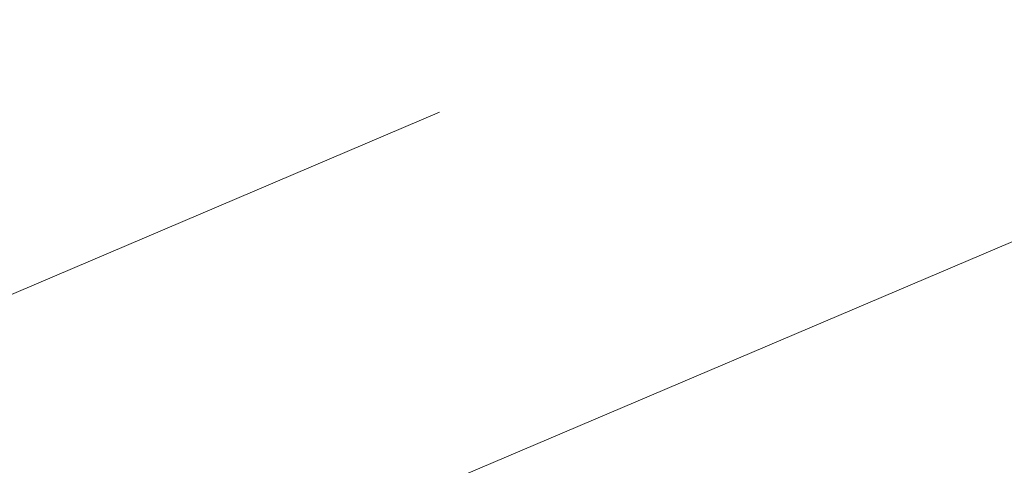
# Model space of a CAD drawing. Extents: x 1620613 to 1693141, y 557269 to 607790.
# Tile 668 of 1056: x 1620827.01 to 1620830.17, y 607316.75 to 607318.18. Entities that reach past the tile are written whole.
import ezdxf

# ---------------------------------------------------------------- set-up
doc = ezdxf.new("R2010")
doc.units = 0
doc.header["$LTSCALE"] = 10
doc.header["$MEASUREMENT"] = 0
for name, pattern in [('DGN Style 2', [7.346996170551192, 4.408197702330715, -2.938798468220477]), ('DGN Style 3', [10.28579463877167, 7.346996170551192, -2.938798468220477]), ('DGN Style 5', [5.142897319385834, 2.204098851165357, -2.938798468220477])]:
    doc.linetypes.add(name, pattern=pattern)
for name, color, linetype, lineweight in [('DT_X_Contour_Minor', 136, 'DGN Style 3', 0), ('PV_X_Driveway', 7, 'DGN Style 5', 0), ('SV_X_Top_of_Bank', 97, 'DGN Style 2', 0)]:
    doc.layers.add(name, color=color, linetype=linetype, lineweight=lineweight)

# ---------------------------------------------------------------- blocks, each defined once
blk = doc.blocks.new('*U1004')
at = {"layer": 'DT_X_Contour_Minor', "transparency": 33554559, "flags": 128}
for points, elevation in [([(-26.4221577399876, 51.95833175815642), (-27.71982852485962, 51.03469212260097), (-27.97437398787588, 50.85364810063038), (-28.18186575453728, 50.70636159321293), (-28.34230382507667, 50.59283259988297), (-28.4556881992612, 50.51306112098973), (-28.69530826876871, 50.34534719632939), (-28.85981133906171, 50.20753661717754), (-29.17360549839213, 49.91989032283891), (-29.63669074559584, 49.48240831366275), (-30.24906708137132, 48.8950905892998), (-32.08112542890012, 47.12912903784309), (-32.72328845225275, 46.49489483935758), (-33.27573376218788, 45.91666340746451), (-33.73846135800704, 45.39443474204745), (-34.11147124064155, 44.92820884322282), (-34.98654064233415, 43.75961013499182), (-35.37127004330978, 43.30610329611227), (-35.86915619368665, 42.82203181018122), (-36.48019909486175, 42.30739567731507), (-37.20439874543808, 41.76219489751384), (-39.28647348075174, 40.2675732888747), (-39.98611710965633, 39.74158006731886), (-40.52349194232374, 39.28456660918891), (-40.89859798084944, 38.89653291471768), (-41.11143522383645, 38.57747898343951), (-41.46264281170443, 37.81864151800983), (-41.56407973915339, 37.53517833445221), (-41.60498482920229, 37.25391688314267), (-41.58535808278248, 36.97485716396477), (-41.50519949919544, 36.69799917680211), (-40.98988515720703, 35.41113261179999), (-41.36458870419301, 35.2114997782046), (-41.40116681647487, 35.18857666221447), (-41.35031391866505, 35.20536424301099), (-41.21203001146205, 35.26186252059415), (-40.98631509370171, 35.35807149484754), (-40.26783396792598, 35.66757635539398), (-40.02239461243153, 35.74966068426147), (-39.8249373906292, 35.76378502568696), (-39.6754623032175, 35.70994937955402), (-39.57396934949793, 35.58815374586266), (-39.36729765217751, 35.17275207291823), (-39.29846415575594, 35.03223562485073), (-39.24696743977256, 34.92223753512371), (-39.21280750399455, 34.84275780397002), (-39.19598434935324, 34.79379643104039), (-39.17423830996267, 34.70392391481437), (-39.19917079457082, 34.65937235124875), (-39.29027777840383, 34.59312204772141), (-39.44755926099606, 34.50517300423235), (-39.67101524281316, 34.39552522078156), (-40.35513052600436, 34.07419947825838), (-40.58325396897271, 33.96678022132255), (-40.75453783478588, 33.8855167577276), (-40.86898212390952, 33.83040908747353), (-40.92658683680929, 33.80145721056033), (-41.00441330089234, 33.7591265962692), (-41.04055930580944, 33.73462800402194), (-41.09062747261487, 33.69288018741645), (-41.15461780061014, 33.63388314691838), (-41.2325302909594, 33.55763688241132), (-41.45885981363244, 33.33131454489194), (-41.55081032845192, 33.24771939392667), (-41.65691473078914, 33.16667569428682), (-41.77717302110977, 33.08818344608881), (-41.91158519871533, 33.01224264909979), (-42.28888952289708, 32.81313579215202), (-42.41095057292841, 32.74687478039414), (-42.49415548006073, 32.69742188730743), (-42.53850424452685, 32.66477711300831), (-42.54399686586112, 32.64894045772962), (-42.50683566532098, 32.62912020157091), (-42.53423417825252, 32.60898901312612), (-42.64430061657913, 32.56346063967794), (-42.83703498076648, 32.49253508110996), (-43.11243727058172, 32.39621233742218), (-43.95706727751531, 32.10548877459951), (-44.25215094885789, 32.00285932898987), (-44.50392945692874, 31.91301366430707), (-44.71240280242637, 31.83595178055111), (-44.8775709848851, 31.77167367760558), (-45.26027925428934, 31.61731044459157), (-45.38764896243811, 31.56564027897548), (-45.48272688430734, 31.5264022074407), (-45.54551302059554, 31.49959622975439), (-45.5760073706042, 31.48522234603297), (-45.61426992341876, 31.46346811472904), (-45.66447487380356, 31.43806682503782), (-45.78639281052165, 31.37817862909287), (-45.98002373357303, 31.28380352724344), (-46.24536764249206, 31.15494151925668), (-47.04856871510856, 30.7653269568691), (-47.38836151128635, 30.6047740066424), (-47.80533909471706, 30.41532607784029), (-48.29950146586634, 30.19698317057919), (-48.87084862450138, 29.94974528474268), (-50.49735409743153, 29.25191761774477), (-51.13303793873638, 28.97905882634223), (-51.8202103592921, 28.68385320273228), (-52.55887135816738, 28.3663007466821), (-53.3490209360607, 28.02640145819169), (-55.52473791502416, 27.09020757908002), (-56.49371372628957, 26.66848666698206), (-57.76885342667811, 26.10546933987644), (-59.35015701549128, 25.40115559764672), (-61.23762449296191, 24.55554544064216), (-66.6790896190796, 22.11218980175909), (-68.57485017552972, 21.26142299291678), (-70.18103300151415, 20.54163929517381), (-71.49763809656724, 19.95283870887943), (-72.52466546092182, 19.49502123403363), (-74.8773014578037, 18.44881878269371), (-75.91999211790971, 17.98397094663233), (-77.28358709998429, 17.37407927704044), (-78.96808640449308, 16.61914377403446), (-80.97349003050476, 15.71916443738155), (-86.74910546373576, 13.12582776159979), (-88.72374219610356, 12.23877836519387), (-90.31594081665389, 11.52263268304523), (-91.52570132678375, 10.97739071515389), (-92.3530237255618, 10.60305246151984), (-94.04929930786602, 9.832688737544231), (-94.68466071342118, 9.54443124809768), (-95.31853824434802, 9.257431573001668), (-95.95093189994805, 8.971689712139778), (-96.58184168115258, 8.687205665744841), (-98.26228926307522, 7.930258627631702), (-98.89682115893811, 7.644555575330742), (-99.54008116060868, 7.355156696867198), (-100.1920692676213, 7.06206199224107), (-100.8527854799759, 6.765271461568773), (-102.6263328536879, 5.968902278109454), (-103.2449727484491, 5.690073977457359), (-103.7707319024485, 5.450865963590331), (-104.2036103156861, 5.251278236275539), (-104.5436079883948, 5.091310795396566), (-105.3264274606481, 4.717558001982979), (-105.6287788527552, 4.573821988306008), (-105.9487184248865, 4.422928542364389), (-106.2862461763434, 4.264877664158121), (-106.6413621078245, 4.099669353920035), (-107.6117888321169, 3.649570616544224), (-107.9746458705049, 3.481720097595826), (-108.3353969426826, 3.315742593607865), (-108.6940420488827, 3.151638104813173), (-109.0505811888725, 2.989406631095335), (-109.9985442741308, 2.55928672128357), (-110.3086120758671, 2.420033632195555), (-110.5278431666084, 2.324864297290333), (-110.6562375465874, 2.273778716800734), (-110.6937952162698, 2.266776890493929), (-110.6728333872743, 2.306883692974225), (-110.6862926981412, 2.310373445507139), (-110.7423920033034, 2.290762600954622), (-110.8411313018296, 2.24805115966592), (-110.9825105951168, 2.182239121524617), (-111.4163753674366, 1.975939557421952), (-111.5617474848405, 1.90787255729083), (-111.6724652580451, 1.858396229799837), (-111.7485286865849, 1.827510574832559), (-111.7899377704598, 1.815215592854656), (-111.8541562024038, 1.807216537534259), (-111.8952114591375, 1.794595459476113), (-111.9702134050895, 1.76273151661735), (-112.0791620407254, 1.71162470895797), (-112.2220573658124, 1.641275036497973), (-112.6483738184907, 1.428018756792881), (-112.8175543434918, 1.34328058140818), (-113.0053585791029, 1.249008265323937), (-113.2117865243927, 1.145201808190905), (-113.4368381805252, 1.031861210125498), (-114.0618075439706, 0.7169074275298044), (-114.2700324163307, 0.618599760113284), (-114.4259800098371, 0.5598920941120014), (-114.5296503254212, 0.5407844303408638), (-114.5810433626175, 0.5612767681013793), (-114.6483884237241, 0.6687230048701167), (-114.6723631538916, 0.7065127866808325), (-114.6937785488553, 0.7392974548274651), (-114.7126346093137, 0.7670770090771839), (-114.7289313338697, 0.7898514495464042), (-114.799010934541, 0.884453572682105), (-115.0863380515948, 0.9425401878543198), (-115.1710306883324, 0.9323459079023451), (-115.3019684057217, 0.8768688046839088), (-115.4791512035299, 0.7761088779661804), (-115.702579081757, 0.6300661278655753), (-116.3600468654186, 0.180241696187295), (-116.6101513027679, -0.01975269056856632), (-116.8673637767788, -0.2823675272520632), (-117.131684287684, -0.6076028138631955), (-117.4031128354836, -0.995458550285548), (-118.1363996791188, -2.11323444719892), (-118.4312717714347, -2.533009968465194), (-118.765922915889, -2.954004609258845), (-119.1403531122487, -3.376218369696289), (-119.5545623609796, -3.79965124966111), (-120.712159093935, -4.930431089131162), (-121.2576473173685, -5.398751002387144), (-122.025914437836, -5.955625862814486), (-123.0169604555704, -6.601055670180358), (-124.2307853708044, -7.33504042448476), (-127.7646903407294, -9.410406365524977), (-129.0504631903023, -10.16678530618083), (-130.2573530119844, -10.87939767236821), (-131.3853598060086, -11.54824346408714), (-132.4344835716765, -12.17332268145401), (-135.1269695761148, -13.78184516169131), (-136.0246570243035, -14.31878836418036), (-136.6983548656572, -14.72322611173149), (-137.1480630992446, -14.99515840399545), (-137.3737817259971, -15.13458524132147), (-137.677045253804, -15.32971620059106), (-137.9974270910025, -15.53586171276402), (-138.7311249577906, -16.00795002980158), (-139.8781388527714, -16.74598115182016), (-141.4384687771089, -17.74995507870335), (-146.1504366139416, -20.78180929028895), (-147.8899061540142, -21.88109677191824), (-149.5743388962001, -22.90506855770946), (-151.2037348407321, -23.85372464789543), (-152.7780939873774, -24.72706504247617), (-156.9030026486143, -26.95555183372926), (-158.2580997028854, -27.68774060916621), (-159.2297093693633, -28.21294184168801), (-159.8178316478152, -28.53115553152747), (-160.0224665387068, -28.64238167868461), (-160.0568430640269, -28.66300134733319), (-160.0893978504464, -28.68125328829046), (-160.1612798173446, -28.72054435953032), (-160.2724889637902, -28.78087456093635), (-160.4230252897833, -28.8622438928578), (-160.8768917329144, -29.10728095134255), (-161.2334875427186, -29.31818412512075), (-161.9628751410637, -29.7671158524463), (-163.0650545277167, -30.45407613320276), (-164.540025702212, -31.3790649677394), (-168.9703378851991, -34.16307326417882), (-170.4930653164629, -35.11789278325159), (-171.7385134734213, -35.89434511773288), (-172.7066823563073, -36.49243026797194), (-173.3975719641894, -36.91214823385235), (-174.8702385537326, -37.79357323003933), (-175.577311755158, -38.18167739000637), (-176.5940314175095, -38.68492112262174), (-177.9203975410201, -39.30330442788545), (-179.5564101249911, -40.0368273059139), (-184.331972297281, -42.14640774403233), (-185.9600141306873, -42.86267835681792), (-187.2624680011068, -43.4293048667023), (-188.2393339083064, -43.84628727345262), (-188.890611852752, -44.11362557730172), (-190.1932357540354, -44.62700225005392), (-190.8766222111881, -44.90431178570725), (-191.9498136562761, -45.35120788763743), (-193.4128100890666, -45.9676905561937), (-195.265611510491, -46.75375979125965), (-200.7261552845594, -49.0760598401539), (-202.5265453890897, -49.8416973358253), (-203.8323078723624, -50.39688478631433), (-204.6434427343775, -50.74162219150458), (-204.9599499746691, -50.87590955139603), (-205.1444657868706, -50.9534091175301), (-205.4094279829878, -51.06469744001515), (-206.0659277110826, -51.34043773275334), (-207.1139649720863, -51.78062999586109), (-208.5535397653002, -52.38527422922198), (-212.9144559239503, -54.21692814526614), (-214.4953707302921, -54.87517555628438), (-215.9674280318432, -55.47617735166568), (-217.3306278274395, -56.01993353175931), (-218.5849701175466, -56.50644409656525), (-221.7847395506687, -57.72747811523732), (-222.8509311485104, -58.13458622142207), (-223.6496788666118, -58.44013502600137), (-224.1809827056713, -58.64412452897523), (-224.4448426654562, -58.74655473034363), (-224.7918773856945, -58.88428953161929), (-225.0772514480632, -58.99538952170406), (-225.673097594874, -59.22538839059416), (-226.5794158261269, -59.57428613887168), (-227.796206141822, -60.04208276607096), (-231.4549430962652, -61.44807227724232), (-232.9376689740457, -62.02218422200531), (-234.6417938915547, -62.69002792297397), (-236.5673178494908, -63.4516033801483), (-238.7142408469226, -64.3069105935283), (-244.7345675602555, -66.71270550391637), (-246.739514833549, -67.51349833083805), (-248.2391116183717, -68.111530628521), (-249.2333579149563, -68.50680239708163), (-249.72225372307, -68.69931363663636), (-250.3521752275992, -68.94232956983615), (-250.7275681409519, -69.0684500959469), (-251.3813057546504, -69.26454972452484), (-252.313388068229, -69.53062845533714), (-253.523815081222, -69.86668628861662), (-257.1227467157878, -70.85614598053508), (-258.6074759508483, -71.22436795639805), (-260.3624649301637, -71.58693911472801), (-262.3877136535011, -71.94385945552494), (-264.6832221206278, -72.2951289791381), (-271.1649243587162, -73.22431328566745), (-272.2743608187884, -73.87685941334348), (-270.7413935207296, -75.13760956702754), (-266.5660224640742, -77.00656374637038), (-259.7482476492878, -79.48372195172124), (-238.0443097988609, -86.90041586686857), (-230.9031500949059, -89.32110521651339), (-225.7576243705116, -91.02065282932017), (-222.6077326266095, -91.99905870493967), (-221.453474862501, -92.2563228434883), (-221.0362994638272, -91.98083823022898), (-220.7937196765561, -91.94951449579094), (-220.3788618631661, -92.06215675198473), (-219.7917260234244, -92.31876499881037), (-219.0323121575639, -92.71933923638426), (-216.7775044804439, -93.9794918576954), (-215.9991035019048, -94.38683808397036), (-215.3550063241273, -94.66376229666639), (-214.8452129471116, -94.81026449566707), (-214.4697233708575, -94.82634468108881), (-213.0308142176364, -94.59706751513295), (-209.0644522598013, -93.2959824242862), (-208.0970566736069, -93.20292095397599), (-206.8947393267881, -93.48134443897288), (-205.4575002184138, -94.13125287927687), (-203.7853393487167, -95.15264627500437), (-199.0130146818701, -98.3716752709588), (-197.5992905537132, -99.25004037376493), (-196.9373616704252, -99.47086393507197), (-197.0272280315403, -99.03414595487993), (-197.8688896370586, -97.93988643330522), (-201.1157142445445, -94.14513898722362), (-202.1445991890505, -92.86694454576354), (-202.7961355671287, -91.87842180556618), (-203.0703233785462, -91.1795707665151), (-202.9671626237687, -90.77039142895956), (-201.6052657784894, -89.53678849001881), (-196.2946542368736, -87.53550001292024), (-195.1693159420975, -87.08935588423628), (-194.06927743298, -86.60861856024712), (-192.994538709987, -86.09328804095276), (-191.9450997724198, -85.54336432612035), (-189.1803289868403, -84.0307768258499), (-188.1064418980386, -83.47586562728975), (-186.9583587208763, -82.94557265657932), (-185.7360794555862, -82.43989791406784), (-184.4396041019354, -81.9588413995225), (-180.8834083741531, -80.70884833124), (-179.6824118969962, -80.28517202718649), (-178.7465692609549, -79.95163791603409), (-178.0758804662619, -79.70824599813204), (-177.6703455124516, -79.55499627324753), (-176.9424574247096, -79.26651993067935), (-176.675729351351, -79.16141957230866), (-176.4214611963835, -79.06247575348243), (-176.1796529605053, -78.96968847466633), (-175.9503046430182, -78.88305773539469), (-175.3553223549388, -78.6602511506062), (-174.762106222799, -78.4298333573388), (-173.4286945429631, -77.90568491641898), (-171.3550873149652, -77.08780582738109), (-168.5412845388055, -75.9761960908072), (-160.0508830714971, -72.6202625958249), (-157.2561313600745, -71.51578799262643), (-155.2396773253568, -70.71931430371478), (-154.001520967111, -70.2308415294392), (-153.5416622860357, -70.0503696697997), (-153.3531027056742, -69.97977926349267), (-153.2682810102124, -69.9421778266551), (-153.155235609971, -69.88231632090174), (-153.0139665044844, -69.800194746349), (-152.8444736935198, -69.69581310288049), (-152.3548612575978, -69.38778196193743), (-152.1645990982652, -69.27370018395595), (-151.9610219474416, -69.16247820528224), (-151.74412980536, -69.05411602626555), (-151.5139226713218, -68.94861364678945), (-150.8822836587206, -68.6710870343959), (-150.2915771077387, -68.4260573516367), (-148.9931867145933, -67.89911326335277), (-146.9871124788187, -67.09025476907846), (-144.2733544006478, -65.99948186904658), (-136.0930877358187, -62.71486826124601), (-133.3686395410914, -61.62607873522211), (-131.3304949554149, -60.82317036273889), (-129.9786539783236, -60.30614314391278), (-129.313116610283, -60.07499707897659), (-128.4534217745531, -59.83978244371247), (-128.1407040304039, -59.72982814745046), (-127.8473219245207, -59.57637623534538), (-127.573275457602, -59.3794267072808), (-127.3185646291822, -59.13897956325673), (-126.1750305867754, -57.91539845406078), (-125.6638016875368, -57.54778814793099), (-125.5201019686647, -57.45771540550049), (-125.3081009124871, -57.34504445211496), (-125.027798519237, -57.20977528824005), (-124.67919478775, -57.05190791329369), (-123.658516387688, -56.60079729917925), (-123.3162236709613, -56.45018668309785), (-123.0548543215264, -56.33668779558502), (-122.8744083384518, -56.26030063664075), (-122.774885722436, -56.22102520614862), (-122.6173899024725, -56.16577302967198), (-122.578404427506, -56.13100091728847), (-122.5795698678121, -56.06812371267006), (-122.6208862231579, -55.97714141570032), (-122.702353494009, -55.85805402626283), (-123.176219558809, -55.23673432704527), (-123.2689925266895, -55.26020671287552), (-123.27880088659, -55.26118479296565), (-123.2684661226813, -55.25405943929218), (-123.2379882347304, -55.2388306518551), (-123.1873672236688, -55.21549843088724), (-123.0255203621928, -55.14247459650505), (-122.9375661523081, -55.10604744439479), (-122.7950886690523, -55.05153386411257), (-122.5980879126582, -54.97893385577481), (-122.3465638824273, -54.88824741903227), (-121.6031354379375, -54.62230168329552), (-121.3172286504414, -54.51236278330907), (-121.0170796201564, -54.38200538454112), (-120.7026883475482, -54.2312294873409), (-120.3740548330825, -54.06003509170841), (-119.4787091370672, -53.57629203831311), (-119.1806481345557, -53.41567858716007), (-118.9579743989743, -53.29664552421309), (-118.8106879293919, -53.2191928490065), (-118.7387887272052, -53.18332056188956), (-118.6475738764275, -53.14310164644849), (-118.5940182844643, -53.11962995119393), (-118.5017626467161, -53.07937905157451), (-118.370806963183, -53.02234894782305), (-118.2011512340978, -52.94853963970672), (-117.697135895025, -52.72934254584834), (-117.5315163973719, -52.65704004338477), (-117.4126694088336, -52.60453035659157), (-117.3405949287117, -52.57181348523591), (-117.3152929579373, -52.5588894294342), (-117.3101843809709, -52.55081570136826), (-117.2631252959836, -52.52895948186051), (-117.1257794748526, -52.46944611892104), (-116.8981469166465, -52.37227561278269), (-116.5802276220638, -52.23744796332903), (-115.6120605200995, -51.82769804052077), (-115.2194286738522, -51.65870471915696), (-114.7676584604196, -51.45903719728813), (-114.2567498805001, -51.22869547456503), (-113.6867029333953, -50.96767955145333), (-112.0877265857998, -50.23073815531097), (-111.4670962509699, -49.94613143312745), (-110.8044375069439, -49.64501731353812), (-110.0997503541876, -49.32739579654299), (-109.3530347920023, -48.99326688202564), (-107.3057554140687, -48.08024658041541), (-106.5441058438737, -47.74109617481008), (-105.794616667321, -47.40841018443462), (-105.0572878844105, -47.08218860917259), (-104.3321194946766, -46.76243144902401), (-102.4145509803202, -45.91836490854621), (-101.5012583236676, -45.51471419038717), (-100.1995567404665, -44.93681194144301), (-98.50944623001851, -44.18465816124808), (-96.43092679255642, -43.25825285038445), (-90.37032972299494, -40.55550331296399), (-88.25751306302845, -39.61251305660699), (-86.46451088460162, -38.81060444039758), (-84.9913231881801, -38.14977746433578), (-83.8379499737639, -37.63003212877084), (-81.18870737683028, -36.43215342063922), (-80.25277914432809, -36.00904832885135), (-79.43192639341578, -35.63814208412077), (-78.72614912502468, -35.31943468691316), (-78.13544733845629, -35.05292613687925), (-76.71367655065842, -34.4118351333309), (-75.96444420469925, -34.0753918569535), (-74.78307525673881, -33.54688028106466), (-73.16956970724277, -32.82630040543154), (-71.1239275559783, -31.91365223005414), (-65.0926996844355, -29.22383269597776), (-63.05558418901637, -28.31482348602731), (-61.46765860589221, -27.60516050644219), (-60.32892293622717, -27.09484375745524), (-59.63937717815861, -26.78387323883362), (-58.39950837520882, -26.22041349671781), (-57.97896558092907, -26.02894983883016), (-57.64723880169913, -25.8771536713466), (-57.40432803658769, -25.7650249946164), (-57.25023328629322, -25.69256380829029), (-56.95773530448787, -25.55222396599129), (-56.81331861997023, -25.48196517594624), (-56.59944205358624, -25.37644368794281), (-56.31610560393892, -25.23565950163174), (-55.96330927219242, -25.05961261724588), (-54.92990587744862, -24.54313732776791), (-54.55293985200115, -24.35628810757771), (-54.19709432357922, -24.18309691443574), (-53.86236929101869, -24.02356374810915), (-53.54876475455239, -23.87768860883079), (-52.74064665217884, -23.50689893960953), (-52.47525161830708, -23.38610528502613), (-52.28515509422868, -23.30181657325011), (-52.17035707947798, -23.25403280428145), (-52.13085757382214, -23.24275397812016), (-52.12592357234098, -23.26135036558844), (-52.10117963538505, -23.25621700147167), (-52.03064832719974, -23.22686961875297), (-51.91432964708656, -23.17330821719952), (-51.75222359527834, -23.09553279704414), (-51.25889096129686, -22.85584631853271), (-51.05811752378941, -22.75836918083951), (-50.82579668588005, -22.64570262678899), (-50.56192844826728, -22.51784665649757), (-50.2665128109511, -22.37480126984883), (-49.43667457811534, -21.97309435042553), (-49.17018562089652, -21.84487856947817), (-48.99309742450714, -21.7615114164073), (-48.90540998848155, -21.72299289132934), (-48.90712331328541, -21.72932299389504), (-49.03089319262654, -21.80600143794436), (-49.05063169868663, -21.82155339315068), (-49.01701980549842, -21.81070042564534), (-48.93005751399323, -21.77344253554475), (-48.7897448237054, -21.70977972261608), (-48.34444378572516, -21.50480565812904), (-48.17551681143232, -21.45221952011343), (-48.00271166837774, -21.44819165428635), (-47.82602835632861, -21.49272206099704), (-47.64546687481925, -21.58581074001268), (-46.7937975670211, -22.13352721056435), (-42.2364000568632, -18.93331495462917), (-41.3104534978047, -18.22286632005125), (-40.48578418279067, -17.46303995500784), (-39.76239211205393, -16.65383585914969), (-39.140277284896, -15.79525403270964), (-37.61634073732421, -13.43986552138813), (-37.04584322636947, -12.63717082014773), (-36.47730310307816, -11.99562810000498), (-35.91072036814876, -11.51523736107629), (-35.34609502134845, -11.19599860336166), (-33.84303728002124, -10.55956455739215), (-33.33886044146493, -10.34608286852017), (-32.95362323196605, -10.18296333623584), (-32.68732565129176, -10.07020596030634), (-32.53996769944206, -10.00781074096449), (-32.30559933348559, -9.908573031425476), (-31.90467404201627, -9.634235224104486), (-30.87767444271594, -8.885650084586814), (-29.22460053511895, -7.662817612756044), (-26.9454523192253, -5.96573780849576), (-20.03295799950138, -0.8078618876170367), (-17.72287080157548, 0.9096714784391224), (-15.97697994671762, 2.193864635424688), (-14.79528543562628, 3.044717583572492), (-14.17778726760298, 3.462230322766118), (-13.28338727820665, 3.997810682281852), (-12.96057946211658, 4.195819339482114), (-12.66295600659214, 4.388160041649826), (-12.39051691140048, 4.574832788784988), (-12.14326217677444, 4.75583758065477), (-11.51749536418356, 5.230959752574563), (-11.00479138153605, 5.565659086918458), (-9.93600454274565, 6.213415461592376), (-8.311134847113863, 7.174228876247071), (-6.130182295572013, 8.448099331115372), (0.4271349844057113, 12.26249659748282), (2.594258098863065, 13.52337980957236), (4.177639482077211, 14.44523149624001), (5.177279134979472, 15.02805165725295), (5.593177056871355, 15.27184029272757), (5.923915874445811, 15.46990128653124), (6.12780222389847, 15.59505155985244), (6.49140715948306, 15.82195663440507), (7.014730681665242, 16.15061651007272), (7.697772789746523, 16.58103118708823), (11.25797932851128, 18.82706088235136), (20.18971190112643, 20.77616461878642), (21.90178052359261, 21.057118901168), (23.21010100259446, 21.06465157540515), (24.11467333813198, 20.7987626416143), (24.61549753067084, 20.25945209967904), (26.01059809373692, 17.10468581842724)], 2.200041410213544), ([(-28.66335585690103, 51.7220972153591), (-29.30004596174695, 51.26892201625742), (-29.42493632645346, 51.18009445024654), (-29.52674023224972, 51.10782969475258), (-29.60545768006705, 51.05212774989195), (-29.66108866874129, 51.01298861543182), (-29.77865602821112, 50.93070133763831), (-29.85936793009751, 50.86308585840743), (-30.01332811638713, 50.72195487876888), (-30.24053658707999, 50.50730839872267), (-30.54099334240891, 50.21914641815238), (-31.4398757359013, 49.35269380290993), (-31.75494705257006, 49.04151269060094), (-32.02599920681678, 48.7578088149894), (-32.25303219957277, 48.50158217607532), (-32.43604603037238, 48.27283277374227), (-32.86539069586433, 47.69947068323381), (-33.16645912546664, 47.39634373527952), (-33.74765591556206, 46.91698445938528), (-34.60898106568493, 46.26139285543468), (-35.75043457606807, 45.42956892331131), (-39.16781508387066, 42.9763953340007), (-40.31616411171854, 42.11306466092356), (-41.19817581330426, 41.36295283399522), (-41.81385018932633, 40.72605985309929), (-42.16318723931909, 40.20238571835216), (-42.73963627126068, 38.95687982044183), (-42.90612817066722, 38.49162199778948), (-42.97326709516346, 38.02997795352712), (-42.94105304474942, 37.57194768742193), (-42.8094860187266, 37.1175311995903), (-41.96368295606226, 35.00535307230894), (-42.23085186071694, 34.86301205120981), (-42.26887846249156, 34.84078360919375), (-42.26845730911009, 34.83510157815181), (-42.22958840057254, 34.84596595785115), (-42.15227173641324, 34.87337674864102), (-41.70174920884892, 35.03990206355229), (-41.55750328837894, 34.74459908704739), (-41.52192420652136, 34.67397008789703), (-41.47700664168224, 34.58864150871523), (-41.4227505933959, 34.48861334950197), (-41.35915606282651, 34.37388561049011), (-41.04059179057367, 33.80419047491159), (-41.33739384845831, 33.50739783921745), (-41.41715527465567, 33.43902560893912), (-41.52923867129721, 33.36110576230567), (-41.67364403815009, 33.27363829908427), (-41.85037137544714, 33.17662321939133), (-42.36474023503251, 32.90518618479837), (-42.53114278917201, 32.8148543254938), (-42.64457380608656, 32.7474365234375), (-42.70503328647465, 32.70293277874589), (-42.71252122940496, 32.68134309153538), (-42.66186036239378, 32.65432266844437), (-42.67755569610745, 32.63433251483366), (-42.7626373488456, 32.59462737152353), (-42.91710532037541, 32.53520723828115), (-43.14095960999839, 32.45607211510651), (-43.83041947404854, 32.2187584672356), (-44.07882419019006, 32.13194548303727), (-44.30694344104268, 32.04949176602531), (-44.51477722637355, 31.9713973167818), (-44.70232554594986, 31.8976621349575), (-45.17540711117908, 31.70684733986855), (-45.33285409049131, 31.64297570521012), (-45.4503838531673, 31.59447189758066), (-45.52799640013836, 31.56133591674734), (-45.56569173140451, 31.54356776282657), (-45.61298965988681, 31.5166764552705), (-45.67505008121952, 31.48527686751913), (-45.82575790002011, 31.41124658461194), (-46.06511311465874, 31.29458560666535), (-46.39311572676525, 31.1352939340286), (-47.38598588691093, 30.65367521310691), (-47.77893061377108, 30.46683042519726), (-48.21311217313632, 30.26751010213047), (-48.68853056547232, 30.05571424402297), (-49.20518579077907, 29.83144285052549), (-50.63791550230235, 29.21675175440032), (-51.19786635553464, 28.97640033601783), (-51.80317163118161, 28.71636440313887), (-52.45383132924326, 28.4366439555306), (-53.14984545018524, 28.13723899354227), (-55.06635566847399, 27.31257974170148), (-55.97075848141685, 26.91826044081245), (-57.24658425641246, 26.35379697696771), (-58.89383299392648, 25.61918935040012), (-60.91250469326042, 24.71443756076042), (-66.79085984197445, 22.07490723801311), (-68.81696076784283, 21.16555793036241), (-70.48649718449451, 20.41715774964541), (-71.79946909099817, 19.8297066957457), (-72.75587648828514, 19.40320476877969), (-74.83087686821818, 18.4804651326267), (-75.80085483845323, 18.04787272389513), (-77.15453846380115, 17.44215022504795), (-78.89192774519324, 16.66329763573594), (-81.01302268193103, 15.71131495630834), (-87.18088338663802, 12.94185435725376), (-89.27493008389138, 12.00123585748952), (-90.93117464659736, 11.25647580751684), (-92.14961707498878, 10.70757420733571), (-92.93025736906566, 10.35453105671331), (-94.42822864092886, 9.674227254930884), (-94.98931266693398, 9.419668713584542), (-95.5490862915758, 9.16622094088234), (-96.10754951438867, 8.913883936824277), (-96.66470233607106, 8.662657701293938), (-98.14869599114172, 7.994202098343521), (-98.72580298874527, 7.734375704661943), (-99.34412873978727, 7.456238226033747), (-100.0036732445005, 7.159789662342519), (-100.7044365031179, 6.845030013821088), (-102.6280968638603, 5.981256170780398), (-103.2917161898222, 5.682352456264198), (-103.8398288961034, 5.433471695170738), (-104.2724349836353, 5.234613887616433), (-104.5895344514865, 5.085779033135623), (-105.281124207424, 4.755583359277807), (-105.5584339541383, 4.62387002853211), (-105.871670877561, 4.476376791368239), (-106.2208349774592, 4.313103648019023), (-106.6059262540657, 4.134050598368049), (-107.6807392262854, 3.635535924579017), (-108.0726961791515, 3.454136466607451), (-108.4424573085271, 3.283824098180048), (-108.7900226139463, 3.124598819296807), (-109.1153920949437, 2.976460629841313), (-109.9534496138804, 2.596208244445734), (-110.2272938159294, 2.473625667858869), (-110.4202832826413, 2.391067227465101), (-110.5324180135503, 2.348532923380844), (-110.5636980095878, 2.346022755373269), (-110.5393050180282, 2.392694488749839), (-110.5549674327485, 2.396755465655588), (-110.6202494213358, 2.37393459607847), (-110.7351509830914, 2.324231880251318), (-110.8996721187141, 2.247647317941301), (-111.4045545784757, 2.007579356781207), (-111.5737221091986, 1.9283707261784), (-111.7025628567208, 1.870795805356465), (-111.7910768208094, 1.834854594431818), (-111.8392640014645, 1.820547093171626), (-111.9139941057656, 1.811238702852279), (-111.961769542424, 1.796551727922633), (-112.049048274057, 1.759472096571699), (-112.1758303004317, 1.699999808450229), (-112.342115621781, 1.618134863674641), (-112.8382142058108, 1.369971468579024), (-113.0243978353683, 1.276749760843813), (-113.2108747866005, 1.183207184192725), (-113.3976450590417, 1.089343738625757), (-113.5847086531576, 0.9951594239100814), (-114.0839359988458, 0.7435734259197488), (-114.2528334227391, 0.6691401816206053), (-114.3851051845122, 0.6345299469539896), (-114.4807512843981, 0.6397427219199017), (-114.539771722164, 0.6847785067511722), (-114.6483253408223, 0.8579712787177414), (-114.6869702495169, 0.918884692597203), (-114.7214897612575, 0.9717303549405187), (-114.7518838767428, 1.016508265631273), (-114.7781525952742, 1.053218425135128), (-114.8911140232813, 1.205707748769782), (-115.3542570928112, 1.299337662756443), (-115.490773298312, 1.282905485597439), (-115.7018320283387, 1.193481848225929), (-115.9874332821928, 1.031066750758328), (-116.3475770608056, 0.7956601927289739), (-117.4073505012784, 0.07058742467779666), (-117.7788057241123, -0.2034798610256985), (-118.0983413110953, -0.4818771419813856), (-118.3659572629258, -0.7646044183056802), (-118.5816535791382, -1.051661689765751), (-119.0876175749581, -1.822921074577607), (-119.2910777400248, -2.112563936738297), (-119.5219852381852, -2.403047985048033), (-119.7803400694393, -2.6943732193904), (-120.0661422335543, -2.986539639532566), (-120.8648777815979, -3.766771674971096), (-121.3225887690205, -4.137671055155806), (-122.0966700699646, -4.665195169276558), (-123.1871216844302, -5.349344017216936), (-124.5939436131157, -6.190117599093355), (-128.767295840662, -8.641013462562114), (-130.2369261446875, -9.505103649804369), (-131.5158028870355, -10.25920231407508), (-132.6039260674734, -10.90330945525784), (-133.501295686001, -11.43742507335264), (-135.6399432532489, -12.71507802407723), (-136.3582963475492, -13.14499497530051), (-136.909369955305, -13.47650611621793), (-137.2931640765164, -13.70961144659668), (-137.5096787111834, -13.84431096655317), (-137.8640117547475, -14.07230193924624), (-138.2383458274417, -14.31316231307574), (-139.0955982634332, -14.86475020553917), (-140.4357690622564, -15.72706561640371), (-142.2588582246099, -16.90010854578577), (-147.7643204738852, -20.44252638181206), (-149.7222287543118, -21.68669164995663), (-151.4668569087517, -22.7623740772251), (-152.9982049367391, -23.66957366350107), (-154.3162728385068, -24.40829040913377), (-157.5467470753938, -26.15355794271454), (-158.6090805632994, -26.72762390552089), (-159.3732253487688, -27.14087114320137), (-159.8391814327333, -27.39329965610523), (-160.0069488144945, -27.48490944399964), (-160.05674356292, -27.51477724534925), (-160.0897382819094, -27.53356989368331), (-160.1513763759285, -27.56754698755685), (-160.2416578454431, -27.6167085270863), (-160.3605826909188, -27.68105451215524), (-160.7159067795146, -27.87288973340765), (-160.9950793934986, -28.03800213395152), (-161.5661041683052, -28.38946291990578), (-162.4289811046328, -28.92727209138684), (-163.5837102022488, -29.65142964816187), (-167.0521240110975, -31.83098098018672), (-168.3330390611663, -32.63164036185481), (-169.5744738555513, -33.39895500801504), (-170.7764283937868, -34.13292491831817), (-171.9389026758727, -34.83355009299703), (-174.9861937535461, -36.65742424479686), (-176.1557057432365, -37.33081155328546), (-177.3787734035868, -37.98306786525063), (-178.6553967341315, -38.61419318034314), (-179.9855757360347, -39.22418749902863), (-183.604127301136, -40.82266435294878), (-184.953786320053, -41.41113715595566), (-186.2888497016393, -41.97769792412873), (-187.6093174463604, -42.52234665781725), (-188.9151895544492, -43.04508335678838), (-192.378054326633, -44.40983184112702), (-193.6907164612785, -44.93266471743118), (-195.0315542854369, -45.47760198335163), (-196.4005677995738, -46.04464363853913), (-197.7977570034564, -46.6337896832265), (-201.5611624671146, -48.23431832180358), (-202.8068933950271, -48.76405462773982), (-203.7215320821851, -49.15286706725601), (-204.3050785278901, -49.4007556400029), (-204.557532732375, -49.50772034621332), (-204.7892876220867, -49.60506107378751), (-205.122084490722, -49.7448410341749), (-205.9466589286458, -50.09117536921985), (-207.2630109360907, -50.64406407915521), (-209.0711405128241, -51.40350716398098), (-214.5485228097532, -53.70409455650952), (-216.4640158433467, -54.50409027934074), (-218.1024582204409, -55.17863690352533), (-219.4638499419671, -55.72773442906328), (-220.5481910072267, -56.15138285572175), (-223.0703663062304, -57.11384652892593), (-223.9168219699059, -57.43714301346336), (-224.5645574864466, -57.68518471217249), (-225.0135728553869, -57.85797162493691), (-225.2638680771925, -57.95550375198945), (-225.6663618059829, -58.11524970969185), (-225.9325421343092, -58.21920330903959), (-226.429212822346, -58.41125463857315), (-227.1563738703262, -58.69140369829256), (-228.1140252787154, -59.05965048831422), (-230.9750828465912, -60.15910556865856), (-232.2341146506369, -60.64783893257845), (-233.8654168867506, -61.28944771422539), (-235.8689895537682, -62.08393191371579), (-238.244832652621, -63.03129153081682), (-245.0767748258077, -65.76141773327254), (-247.3358571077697, -66.66393429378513), (-248.9891473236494, -67.32388932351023), (-250.0366454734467, -67.74128282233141), (-250.4783515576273, -67.9161147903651), (-250.8485116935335, -68.05891799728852), (-251.1604747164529, -68.15815091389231), (-251.8187436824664, -68.34874725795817), (-252.8233185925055, -68.63070702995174), (-254.1741994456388, -69.00403022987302), (-258.2382896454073, -70.1213766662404), (-259.91491875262, -70.53719098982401), (-261.8967384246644, -70.9466241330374), (-264.1837486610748, -71.34967609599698), (-266.7759494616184, -71.74634687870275), (-274.0954056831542, -72.79562739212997), (-275.3482357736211, -73.53251449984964), (-273.6171338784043, -74.9562154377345), (-268.9020999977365, -77.06673020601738), (-261.203134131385, -79.86405880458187), (-236.6939825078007, -88.23935350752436), (-228.6428515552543, -90.981510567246), (-222.8713224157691, -92.92651071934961), (-219.3793950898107, -94.07435396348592), (-218.1670695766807, -94.42504030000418), (-217.9736706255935, -94.29732798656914), (-217.8612127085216, -94.28280657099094), (-217.6688881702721, -94.33502655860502), (-217.3966970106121, -94.45398794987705), (-217.0446392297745, -94.63969074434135), (-215.9993296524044, -95.22388673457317), (-215.6384696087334, -95.41272896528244), (-215.3398716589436, -95.54110866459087), (-215.1035358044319, -95.60902583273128), (-214.9294620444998, -95.61648046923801), (-214.2623960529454, -95.51018953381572), (-212.4236245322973, -94.90701760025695), (-211.3693692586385, -95.27248518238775), (-208.9946483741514, -96.62739018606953), (-205.2994618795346, -98.9717326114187), (-200.2838097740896, -102.305512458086), (-185.1481166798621, -112.5148419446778), (-180.6644119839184, -115.3006257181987), (-178.5650677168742, -116.0009799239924), (-178.8500838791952, -114.6159045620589), (-181.5194604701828, -111.1453996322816), (-191.8169452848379, -99.1101470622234), (-195.1750249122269, -95.14225500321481), (-197.5261501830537, -92.26501825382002), (-198.8703210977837, -90.47843681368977), (-199.2075376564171, -89.7825106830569), (-198.4316547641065, -89.0797177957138), (-195.4061593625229, -87.93956867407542), (-194.7024538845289, -87.65115346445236), (-193.8879783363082, -87.27454317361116), (-192.9627327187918, -86.8097378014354), (-191.9267170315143, -86.25673734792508), (-189.0163151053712, -84.6644760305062), (-187.885862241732, -84.08033551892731), (-186.6773050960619, -83.52210997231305), (-185.3906436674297, -82.98979939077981), (-184.0258779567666, -82.48340377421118), (-180.2823636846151, -81.167568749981), (-179.0181060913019, -80.7215757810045), (-178.0329690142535, -80.37047314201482), (-177.3269524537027, -80.11426083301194), (-176.9000564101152, -79.95293885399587), (-176.1338276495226, -79.64926735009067), (-175.8762315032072, -79.54731187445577), (-175.6781146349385, -79.46919907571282), (-175.5394770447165, -79.4149289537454), (-175.4603187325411, -79.3845015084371), (-175.3285356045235, -79.33515189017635), (-174.8662217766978, -79.15331559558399), (-173.5781176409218, -78.64481892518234), (-171.4642231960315, -77.80966187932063), (-168.5245384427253, -76.64784445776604), (-159.584325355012, -73.11411749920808), (-156.6458573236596, -71.9527562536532), (-154.5356130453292, -71.11896773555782), (-153.2535925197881, -70.61275194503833), (-152.7997957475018, -70.43410888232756), (-152.6939693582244, -70.39449101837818), (-152.6463643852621, -70.37338774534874), (-152.5829192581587, -70.33979132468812), (-152.503633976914, -70.2937017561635), (-152.408508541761, -70.23511903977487), (-152.1337205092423, -70.06224093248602), (-152.0269385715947, -69.99821415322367), (-151.9126837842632, -69.93579239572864), (-151.7909561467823, -69.87497566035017), (-151.6617556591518, -69.81576394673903), (-151.307257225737, -69.6600060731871), (-150.7865892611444, -69.44654054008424), (-149.4904591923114, -68.92296234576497), (-147.4188670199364, -68.08927149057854), (-144.5718127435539, -66.94546797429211), (-135.9457185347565, -63.48184171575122), (-133.0872926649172, -62.33768157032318), (-130.9815857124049, -61.50292082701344), (-129.6285976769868, -60.97755948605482), (-129.0283285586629, -60.76159754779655), (-128.4312361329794, -60.59823158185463), (-128.1976767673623, -60.5043540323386), (-127.9448179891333, -60.34524585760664), (-127.6726597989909, -60.12090705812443), (-127.3812021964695, -59.83133763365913), (-125.9760347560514, -58.32780886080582), (-125.8161657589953, -58.21285156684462), (-125.7512496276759, -58.17585428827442), (-125.6250165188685, -58.1141298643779), (-125.4374664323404, -58.02767829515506), (-125.1885993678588, -57.91649958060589), (-124.4431978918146, -57.58705348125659), (-124.1611560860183, -57.4587819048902), (-123.8740817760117, -57.32105175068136), (-123.5819749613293, -57.17386301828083), (-123.2848356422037, -57.01721570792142), (-122.485754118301, -56.5868781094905), (-122.2091005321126, -56.43948820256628), (-121.978450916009, -56.32007168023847), (-121.7938052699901, -56.2286285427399), (-121.6551635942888, -56.16515879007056), (-121.1155117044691, -55.93423784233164), (-120.8633052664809, -55.59544713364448), (-120.8215244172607, -55.51844386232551), (-120.8042703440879, -55.43263006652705), (-120.8115430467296, -55.33800574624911), (-120.843342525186, -55.23457090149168), (-120.9608435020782, -54.94699728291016), (-121.000999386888, -54.84809745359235), (-121.0333413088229, -54.767078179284), (-121.0578692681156, -54.70393946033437), (-121.0745832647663, -54.65868129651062), (-121.134349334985, -54.48919782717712), (-120.8391535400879, -54.3255671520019), (-120.7496332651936, -54.27642424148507), (-120.6075849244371, -54.19912294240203), (-120.4130085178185, -54.09366325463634), (-120.165904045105, -53.96004517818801), (-119.4369213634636, -53.56618578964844), (-119.1930260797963, -53.43487928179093), (-119.0080772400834, -53.33635429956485), (-118.8820748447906, -53.2706108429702), (-118.8150188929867, -53.23764891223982), (-118.7147982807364, -53.19345913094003), (-118.6559550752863, -53.16767004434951), (-118.5545909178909, -53.12344512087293), (-118.4107058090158, -53.06078436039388), (-118.2242997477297, -52.97968776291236), (-117.6705223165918, -52.73884905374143), (-117.4885509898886, -52.65940803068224), (-117.3579700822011, -52.60171399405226), (-117.278779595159, -52.56576694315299), (-117.2509795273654, -52.55156687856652), (-117.2453665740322, -52.54269602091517), (-117.2033268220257, -52.52277257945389), (-117.0814172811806, -52.4696553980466), (-116.879637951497, -52.38334447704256), (-116.597988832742, -52.26383981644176), (-115.7404314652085, -51.90090240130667), (-115.3795960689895, -51.74519667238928), (-114.9402579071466, -51.55028254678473), (-114.4224169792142, -51.316160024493), (-113.8260732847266, -51.04282910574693), (-112.1311530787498, -50.26166879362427), (-111.4732828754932, -49.95998472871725), (-110.7708624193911, -49.64080276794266), (-110.0238917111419, -49.30412291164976), (-109.2323707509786, -48.94994515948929), (-107.0622478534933, -47.98214062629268), (-106.2708308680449, -47.62965386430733), (-105.524172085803, -47.29804697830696), (-104.8222715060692, -46.98731996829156), (-104.1651291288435, -46.6974728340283), (-102.4724270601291, -45.95238697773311), (-101.6161663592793, -45.57374351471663), (-100.3169108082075, -44.99662751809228), (-98.57466040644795, -44.22103898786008), (-96.38941515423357, -43.2469779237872), (-89.97143468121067, -40.38485170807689), (-87.75575667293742, -39.39607936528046), (-85.9222080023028, -38.57635699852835), (-84.47078867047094, -37.92568460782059), (-83.4014986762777, -37.44406219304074), (-81.05956447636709, -36.38513572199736), (-80.23220259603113, -36.01111022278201), (-79.50656760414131, -35.68322857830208), (-78.88265950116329, -35.40149078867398), (-78.36047828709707, -35.16589685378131), (-77.10363090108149, -34.59917150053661), (-76.39172531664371, -34.27964198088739), (-75.1986441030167, -33.74609743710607), (-73.52438726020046, -32.99853786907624), (-71.36895478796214, -32.03696327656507), (-64.97956735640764, -29.18741099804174), (-62.83160034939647, -28.22902048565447), (-61.17973990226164, -27.49101315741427), (-60.02398601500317, -26.97338901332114), (-59.36433868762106, -26.67614805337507), (-58.26675456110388, -26.17734973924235), (-57.89447235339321, -26.00785803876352), (-57.60081382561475, -25.87348167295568), (-57.38577897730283, -25.77422064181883), (-57.24936780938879, -25.71007494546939), (-56.99043626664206, -25.58584020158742), (-56.85282068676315, -25.51876037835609), (-56.63417260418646, -25.41069696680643), (-56.33449201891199, -25.26164996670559), (-55.95377893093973, -25.07161937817), (-54.8305006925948, -24.51022635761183), (-54.42835901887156, -24.31061814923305), (-54.06439267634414, -24.13283828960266), (-53.73860166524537, -23.97688677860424), (-53.45098598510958, -23.84276361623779), (-52.73491127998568, -23.51420631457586), (-52.49968865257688, -23.40738071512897), (-52.33107679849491, -23.33332189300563), (-52.22907571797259, -23.2920298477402), (-52.19368541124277, -23.28350457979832), (-52.1881256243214, -23.30445956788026), (-52.1602433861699, -23.29867513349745), (-52.08076651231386, -23.26560558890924), (-51.94969500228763, -23.20525093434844), (-51.76702885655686, -23.11761116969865), (-51.21112628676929, -22.84752498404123), (-50.9964290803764, -22.74327124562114), (-50.76926438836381, -22.63307466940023), (-50.52963221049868, -22.5169352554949), (-50.27753254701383, -22.39485300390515), (-49.58864346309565, -22.06137654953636), (-49.37009269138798, -21.95659541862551), (-49.23110718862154, -21.89235936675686), (-49.17168695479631, -21.86866839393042), (-49.19183198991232, -21.88552250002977), (-49.35163910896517, -21.98452688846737), (-49.3771247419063, -22.00460700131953), (-49.33372630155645, -21.99059404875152), (-49.22144378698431, -21.94248803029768), (-49.04027719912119, -21.86028894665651), (-48.46532086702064, -21.59563396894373), (-48.25667408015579, -21.52164932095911), (-48.06195096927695, -21.49818661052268), (-47.88115153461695, -21.5252458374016), (-47.71427577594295, -21.6028270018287), (-47.28783865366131, -21.87707269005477), (-47.14352265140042, -21.97119530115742), (-47.03040248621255, -22.04787886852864), (-46.94847815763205, -22.10712339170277), (-46.89774966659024, -22.14892887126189), (-46.80406813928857, -22.23715809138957), (-46.77389289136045, -22.26847884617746), (-46.75362829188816, -22.29626919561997), (-46.74327434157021, -22.32052913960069), (-46.7428310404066, -22.34125867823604), (-46.76388714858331, -22.42975891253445), (-46.48259858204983, -22.47773711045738), (-46.3857663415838, -22.45273684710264), (-46.21582186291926, -22.35717397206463), (-45.97276514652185, -22.19104848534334), (-45.65659619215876, -21.95436038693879), (-44.71599599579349, -21.22910864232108), (-44.29573215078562, -20.9127490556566), (-43.74039076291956, -20.50760910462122), (-43.04997183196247, -20.01368878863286), (-42.22447535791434, -19.43098810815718), (-39.84304803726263, -17.75874580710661), (-39.00926831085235, -17.12909249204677), (-38.29399962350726, -16.49431427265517), (-37.6972419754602, -15.85441114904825), (-37.21899536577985, -15.20938312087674), (-36.10168579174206, -13.48247517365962), (-35.68341225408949, -12.89396085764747), (-35.26657382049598, -12.42359887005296), (-34.85117049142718, -12.07138921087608), (-34.4372022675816, -11.83733188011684), (-33.33520047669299, -11.37071543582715), (-32.96555148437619, -11.21419636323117), (-32.68310585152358, -11.09460147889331), (-32.48786357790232, -11.01193078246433), (-32.37982466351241, -10.96618427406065), (-32.20799203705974, -10.89342583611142), (-31.81004378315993, -10.61468690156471), (-30.74507349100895, -9.83303892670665), (-29.01308116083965, -8.548481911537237), (-26.61406679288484, -6.761015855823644), (-19.32733242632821, -1.323894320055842), (-16.91412359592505, 0.4734842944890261), (-15.13954787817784, 1.787778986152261), (-14.00360527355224, 2.618989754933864), (-13.50629578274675, 2.967116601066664), (-13.03164795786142, 3.251342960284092), (-12.84495030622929, 3.368106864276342), (-12.6408432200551, 3.505228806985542), (-12.41932669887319, 3.662708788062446), (-12.18040074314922, 3.840546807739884), (-11.520052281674, 4.341925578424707), (-11.00302574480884, 4.681154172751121), (-9.947207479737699, 5.322805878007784), (-8.352597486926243, 6.266880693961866), (-6.219195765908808, 7.513378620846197), (4.993859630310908, 14.0360228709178), (5.909814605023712, 14.30634518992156), (6.092026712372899, 14.36251355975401), (6.246110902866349, 14.41516624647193), (6.372067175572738, 14.46430325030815), (6.46989553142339, 14.50992457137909), (6.693267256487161, 14.62689385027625), (7.10172760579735, 14.73841521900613), (8.159579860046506, 14.98525236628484), (9.866824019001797, 15.36740529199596), (12.22346008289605, 15.88487399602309), (19.37367879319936, 17.44521157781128), (21.74557896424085, 17.89900309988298), (23.49861544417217, 18.09012447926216), (24.63278823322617, 18.01857571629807), (25.14809733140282, 17.68435681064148), (26.10885784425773, 15.51177158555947)], 2.600041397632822)]:
    blk.add_lwpolyline(points, dxfattribs=dict(at, elevation=elevation))

msp = doc.modelspace()

# ---------------------------------------------------------------- linework, layer by layer
at = {"layer": 'PV_X_Driveway', "extrusion": (-0.06840491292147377, 0.09722345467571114, 0.9929090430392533), "elevation": -50776.94618662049, "flags": 128}
msp.add_lwpolyline([(-1675197.499388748, 432992.9258386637), (-1675193.486980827, 432991.2320525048), (-1675186.401155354, 432990.7443540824), (-1675173.477796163, 432991.3626955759), (-1675157.216023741, 432992.231291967), (-1675138.055450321, 432993.8163605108), (-1675115.649521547, 432995.5191143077), (-1675093.712223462, 432995.5584470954), (-1675072.389942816, 432993.8570568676), (-1675059.619387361, 432992.1641317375), (-1675043.90788481, 432988.1059208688), (-1675031.516761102, 432983.3011168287), (-1675013.58286424, 432975.0375323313)], dxfattribs=at)
at = {"layer": 'SV_X_Top_of_Bank', "extrusion": (0.007114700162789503, -0.05176716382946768, 0.9986338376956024), "elevation": -18855.21206843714, "flags": 128}
msp.add_lwpolyline([(1688341.399474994, 380495.2335694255), (1688359.531308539, 380495.7043637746), (1688370.463455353, 380498.0725351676), (1688395.572580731, 380506.740670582), (1688420.940108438, 380511.7574321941), (1688444.138128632, 380518.355338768), (1688467.22231404, 380528.7305743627), (1688491.262317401, 380540.2151339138), (1688508.535586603, 380545.2887184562), (1688513.5223003, 380548.4010002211), (1688516.051220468, 380548.1495454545), (1688520.39603739, 380549.3039635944), (1688525.368929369, 380551.0706712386)], dxfattribs=at)
at = {"layer": 'SV_X_Top_of_Bank', "extrusion": (0.04489057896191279, -0.1067836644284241, 0.9932683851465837), "elevation": 8952.639644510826, "flags": 128}
msp.add_lwpolyline([(1729619.200279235, -67683.47041249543), (1729610.048117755, -67689.2494116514), (1729593.286163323, -67692.1110974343), (1729566.643396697, -67690.50938442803), (1729551.852254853, -67691.88192179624), (1729536.554039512, -67691.83763185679), (1729515.835796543, -67695.68964613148), (1729501.149706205, -67697.72199223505), (1729469.279658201, -67698.3224800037)], dxfattribs=at)

# ---------------------------------------------------------------- block references
at = {"layer": 'DT_X_Contour_Minor', "transparency": 33554559}
msp.add_blockref('*U1004', (1621028.060791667, 607365.3311666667, 1050.599958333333), dxfattribs=at)

doc.saveas('drawing.dxf')
